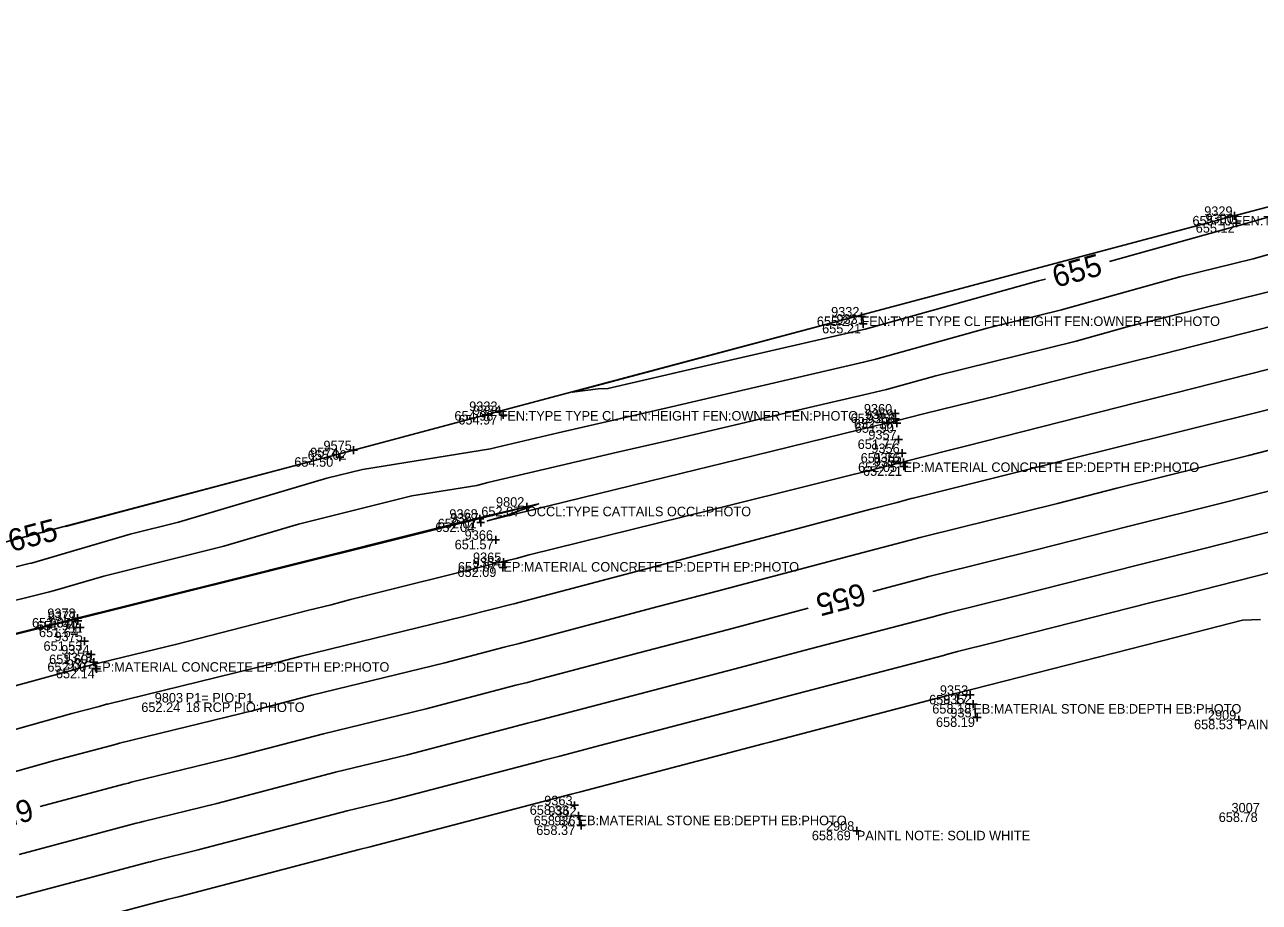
# Model space of a CAD drawing. Extents: x 2129350 to 2137777, y 657588 to 659885.
# Drawn here: x 2134886.7 to 2135042.3, y 659276.9 to 659387.5 of the extents above; entities that cross this region are included whole.
import ezdxf

# ---------------------------------------------------------------- set-up
doc = ezdxf.new("R2010")
doc.units = 0
for name, color, linetype in [('DT_X_Contour_Major', 7, 'Continuous'), ('DT_X_Contour_Minor', 7, 'Continuous'), ('DT_X_TIN_Hull', 7, 'Continuous'), ('SV_X_Occupation_Line', 7, 'Continuous'), ('SV_X_Shot_Marker', 7, 'Continuous'), ('SV_X_Text_Comment', 7, 'Continuous'), ('SV_X_Text_Description', 7, 'Continuous'), ('SV_X_Text_Elevation', 7, 'Continuous'), ('SV_X_Text_Name', 7, 'Continuous')]:
    doc.layers.add(name, color=color, linetype=linetype)

msp = doc.modelspace()

# ---------------------------------------------------------------- linework, layer by layer
at = {"layer": 'DT_X_Contour_Major'}
for points in [[(2135023.44, 659357.67), (2135038.93, 659361.98), (2135039.61, 659362.15), (2135045.43, 659363.82), (2135045.58, 659363.86), (2135065.07, 659369.45), (2135063.64, 659369.26), (2135073.05, 659371.7), (2135093.53, 659377.48), (2135112.25, 659382.86), (2135116.4, 659384), (2135116.57, 659384.05), (2135116.88, 659384.13)], [(2134993, 659351.14), (2134955.69, 659341.19), (2134958.98, 659341.59), (2134960.2, 659341.64), (2134968.17, 659343.48), (2134968.53, 659343.56), (2134992.41, 659349.08), (2134992.63, 659349.13), (2135014.5, 659355.21), (2135015.35, 659355.42)], [(2134993.58, 659316.07), (2134999.59, 659317.65), (2135000.67, 659317.93), (2135001.48, 659318.15), (2135014.19, 659321.31), (2135025.73, 659324.25), (2135038.24, 659327.36), (2135049.98, 659330.36), (2135050.95, 659330.6), (2135054.16, 659331.4), (2135066.05, 659334.92), (2135078.17, 659338.4), (2135089.97, 659341.89), (2135090.16, 659341.94)], [(2134891.83, 659324.24), (2134920.47, 659331.85)], [(2134888.63, 659288.94), (2134899.19, 659291.75), (2134899.77, 659291.91), (2134900.12, 659292), (2134913.21, 659295.2), (2134924.37, 659298.12), (2134937.3, 659301.28), (2134948.61, 659304.24), (2134950.05, 659304.59), (2134951.25, 659304.91), (2134964.1, 659308.32), (2134975.42, 659311.28), (2134985.45, 659313.94)]]:
    msp.add_lwpolyline(points, dxfattribs=at)
at = {"layer": 'DT_X_Contour_Minor'}
for points in [[(2134880.29, 659317.84), (2134887.25, 659319.57), (2134887.53, 659319.63), (2134899.97, 659323.27), (2134906.06, 659324.79), (2134924.79, 659330.32), (2134929.29, 659331.44), (2134945.4, 659334.03), (2134946.09, 659334.2), (2134953.94, 659336.04), (2134968.21, 659339.33), (2134977.06, 659341.41), (2134992.44, 659344.96), (2134993.98, 659345.32), (2135008.02, 659349.23), (2135017.4, 659351.55), (2135032.29, 659355.7), (2135041.54, 659357.98), (2135045.22, 659359.04)], [(2135043.47, 659353.82), (2135025.66, 659349.41), (2135019.24, 659347.62), (2135001.54, 659343.24), (2134995.33, 659341.52), (2134992.48, 659340.85), (2134985.59, 659339.26), (2134968.25, 659335.19), (2134961.4, 659333.61), (2134945.09, 659329.78), (2134943.67, 659329.43), (2134935.48, 659328.11), (2134921.22, 659324.55), (2134911.79, 659321.76), (2134896.65, 659317.98), (2134890.44, 659316.17), (2134889.82, 659316.01), (2134874.38, 659312.18)], [(2135051.57, 659351.46), (2135042.27, 659349.1), (2135030.07, 659345.99), (2135021.08, 659343.74), (2135008.37, 659340.5), (2134999.97, 659338.43), (2134996.52, 659337.55), (2134992.03, 659336.46), (2134976.46, 659332.65), (2134969.57, 659330.98), (2134948.46, 659325.81), (2134948.06, 659325.71), (2134945.02, 659324.96), (2134947.27, 659325.61), (2134951.47, 659327.1), (2134944.09, 659325.37), (2134941.93, 659324.83), (2134941.68, 659324.79), (2134917.66, 659318.78), (2134917.53, 659318.74), (2134898.67, 659314.03), (2134893.43, 659312.72), (2134893.34, 659312.7), (2134892.41, 659312.47), (2134891.94, 659312.35), (2134891.42, 659312.22), (2134868.47, 659306.52)], [(2134881.64, 659303.12), (2134895.16, 659306.79), (2134895.5, 659306.89), (2134897.7, 659307.44), (2134905.88, 659309.43), (2134922.52, 659313.7), (2134925.32, 659314.37), (2134927.76, 659315.05), (2134946.81, 659319.78), (2134948.62, 659320.23), (2134950.29, 659320.66), (2134972.91, 659326.27), (2134974.45, 659326.66), (2134997.21, 659332.31), (2134997.47, 659332.38), (2135003.27, 659333.86), (2135005.26, 659334.36), (2135026.9, 659339.87), (2135031.62, 659341.07), (2135050.43, 659345.86)], [(2134872.04, 659294.86), (2134892.65, 659300.66), (2134896.09, 659301.57), (2134897.01, 659301.83), (2134897.12, 659301.86), (2134917.86, 659306.92), (2134921.39, 659307.85), (2134942.02, 659312.89), (2134945.67, 659313.84), (2134947.97, 659314.41), (2134948.36, 659314.51), (2134969.02, 659319.98), (2134972.52, 659320.9), (2134993.34, 659326.42), (2134996.68, 659327.29), (2134998.45, 659327.76), (2134998.68, 659327.82), (2135019.52, 659333.01), (2135022.94, 659333.88), (2135043.68, 659339.05)], [(2134873.57, 659290), (2134890.43, 659294.75), (2134897.64, 659296.66), (2134898.39, 659296.87), (2134898.62, 659296.93), (2134915.54, 659301.06), (2134922.88, 659302.99), (2134939.66, 659307.08), (2134947.14, 659309.04), (2134949.01, 659309.5), (2134949.8, 659309.71), (2134966.56, 659314.15), (2134973.97, 659316.09), (2134990.8, 659320.55), (2134998.14, 659322.47), (2134999.56, 659322.85), (2135000.08, 659322.98), (2135016.86, 659327.16), (2135024.34, 659329.07), (2135040.96, 659333.21), (2135048.59, 659335.15)], [(2134886, 659282.92), (2134900.74, 659286.83), (2134901.16, 659286.95), (2134901.62, 659287.07), (2134910.89, 659289.34), (2134925.85, 659293.26), (2134934.94, 659295.47), (2134950.08, 659299.44), (2134951.08, 659299.69), (2134952.69, 659300.11), (2134961.65, 659302.48), (2134976.87, 659306.47), (2134985.71, 659308.81), (2135001.05, 659312.82), (2135001.79, 659313.02), (2135002.88, 659313.31), (2135011.53, 659315.46), (2135027.13, 659319.43), (2135035.52, 659321.52), (2135051.37, 659325.56)], [(2134883.78, 659277.01), (2134902.3, 659281.92), (2134902.54, 659281.99), (2134903.13, 659282.15), (2134908.57, 659283.47), (2134927.34, 659288.39), (2134932.58, 659289.67), (2134951.56, 659294.64), (2134952.12, 659294.78), (2134954.14, 659295.31), (2134959.19, 659296.65), (2134978.32, 659301.66), (2134983.17, 659302.94), (2135002.51, 659308), (2135002.9, 659308.11), (2135004.28, 659308.47), (2135008.86, 659309.61), (2135028.52, 659314.62), (2135032.79, 659315.68), (2135052.76, 659320.77)], [(2134881.56, 659271.1), (2134903.85, 659277.01), (2134903.92, 659277.03), (2134904.63, 659277.22), (2134906.24, 659277.61), (2134928.83, 659283.53), (2134930.22, 659283.87), (2134953.03, 659289.84), (2134953.16, 659289.87), (2134955.58, 659290.51), (2134956.73, 659290.81), (2134979.78, 659296.85), (2134980.63, 659297.07), (2135003.97, 659303.18), (2135004.01, 659303.19), (2135005.68, 659303.63), (2135006.2, 659303.76), (2135029.92, 659309.8), (2135030.07, 659309.84), (2135040.21, 659312.42), (2135042.46, 659312.51)]]:
    msp.add_lwpolyline(points, dxfattribs=at)
at = {"layer": 'DT_X_TIN_Hull'}
msp.add_lwpolyline([(2135530.59, 659503.78), (2135475.39, 659489.05), (2135416.67, 659473.77), (2135375.74, 659461.35), (2135332.28, 659448.99), (2135282.8, 659433.85), (2135234.45, 659419.66), (2135187.99, 659405.62), (2135140.1, 659391.95), (2135093.39, 659377.69), (2135039.16, 659363.4), (2134946.54, 659338.8), (2134928.12, 659333.86), (2134885.43, 659322.6), (2134839.28, 659310.17), (2134788.72, 659297.4), (2134742.32, 659285.27), (2134695.66, 659270.22), (2134671.45, 659264.13), (2134637.39, 659257.64), (2134592.77, 659246.33), (2134552.01, 659235.92), (2134498.13, 659222.44), (2134448.36, 659209.51)], dxfattribs=at)
at = {"layer": 'SV_X_Occupation_Line'}
msp.add_lwpolyline([(2134406.75, 659176.4), (2134469.4, 659192.65), (2134470.91, 659203.28), (2134565.45, 659226.72), (2134662.6, 659252.21), (2134757.72, 659277.68), (2134838.71, 659299.01), (2134949.99, 659326.74)], dxfattribs=at)
at = {"layer": 'SV_X_Shot_Marker'}
for p, q in [((2135038.67, 659363.4), (2135039.67, 659363.4)), ((2135039.17, 659363.9), (2135039.17, 659362.9)), ((2135039.17, 659363.4), (2135039.17, 659363.4)), ((2135039.46, 659362.98), (2135039.46, 659361.98)), ((2135038.96, 659362.48), (2135039.96, 659362.48)), ((2135039.46, 659362.48), (2135039.46, 659362.48)), ((2134991.66, 659350.72), (2134992.66, 659350.72)), ((2134992.16, 659351.22), (2134992.16, 659350.22)), ((2134992.16, 659350.72), (2134992.16, 659350.72)), ((2134991.9, 659349.79), (2134992.9, 659349.79)), ((2134992.4, 659350.29), (2134992.4, 659349.29)), ((2134992.4, 659349.79), (2134992.4, 659349.79)), ((2134946.04, 659338.8), (2134947.04, 659338.8)), ((2134946.52, 659338.3), (2134947.52, 659338.3)), ((2134946.54, 659339.3), (2134946.54, 659338.3)), ((2134946.54, 659338.8), (2134946.54, 659338.8)), ((2134947.02, 659338.8), (2134947.02, 659337.8)), ((2134947.02, 659338.3), (2134947.02, 659338.3)), ((2134995.9, 659338.49), (2134996.9, 659338.49)), ((2134996.4, 659338.99), (2134996.4, 659337.99)), ((2134996.4, 659338.49), (2134996.4, 659338.49)), ((2134996.44, 659338.3), (2134996.44, 659337.3)), ((2134995.94, 659337.8), (2134996.94, 659337.8)), ((2134996.12, 659337.26), (2134997.12, 659337.26)), ((2134996.44, 659337.8), (2134996.44, 659337.8)), ((2134996.62, 659337.76), (2134996.62, 659336.76)), ((2134996.62, 659337.26), (2134996.62, 659337.26)), ((2134996.34, 659335.22), (2134997.34, 659335.22)), ((2134996.84, 659335.72), (2134996.84, 659334.72)), ((2134996.84, 659335.22), (2134996.84, 659335.22)), ((2134926.43, 659333.48), (2134926.43, 659332.48)), ((2134927.62, 659333.86), (2134928.62, 659333.86)), ((2134928.12, 659334.36), (2134928.12, 659333.36)), ((2134928.12, 659333.86), (2134928.12, 659333.86)), ((2134996.79, 659333.5), (2134997.79, 659333.5)), ((2134997.29, 659334), (2134997.29, 659333)), ((2134997.29, 659333.5), (2134997.29, 659333.5)), ((2134925.93, 659332.98), (2134926.93, 659332.98)), ((2134926.43, 659332.98), (2134926.43, 659332.98)), ((2134996.98, 659332.32), (2134997.98, 659332.32)), ((2134997.02, 659331.83), (2134998.02, 659331.83)), ((2134997.48, 659332.82), (2134997.48, 659331.82)), ((2134997.48, 659332.32), (2134997.48, 659332.32)), ((2134997.52, 659332.33), (2134997.52, 659331.33)), ((2134997.52, 659331.83), (2134997.52, 659331.83)), ((2134949.99, 659327.24), (2134949.99, 659326.24)), ((2134944.05, 659325.72), (2134944.05, 659324.72)), ((2134949.49, 659326.74), (2134950.49, 659326.74)), ((2134949.99, 659326.74), (2134949.99, 659326.74)), ((2134943.55, 659325.22), (2134944.55, 659325.22)), ((2134943.67, 659324.75), (2134944.67, 659324.75)), ((2134944.05, 659325.22), (2134944.05, 659325.22)), ((2134944.17, 659325.25), (2134944.17, 659324.25)), ((2134944.17, 659324.75), (2134944.17, 659324.75)), ((2134945.56, 659322.57), (2134946.56, 659322.57)), ((2134946.06, 659323.07), (2134946.06, 659322.07)), ((2134946.06, 659322.57), (2134946.06, 659322.57)), ((2134946.53, 659319.76), (2134947.53, 659319.76)), ((2134946.98, 659319.59), (2134946.98, 659318.59)), ((2134947.03, 659320.26), (2134947.03, 659319.26)), ((2134947.03, 659319.76), (2134947.03, 659319.76)), ((2134946.48, 659319.09), (2134947.48, 659319.09)), ((2134946.98, 659319.09), (2134946.98, 659319.09)), ((2134893.34, 659313.21), (2134893.34, 659312.21)), ((2134892.84, 659312.71), (2134893.84, 659312.71)), ((2134892.9, 659312.35), (2134893.9, 659312.35)), ((2134893.34, 659312.71), (2134893.34, 659312.71)), ((2134893.4, 659312.85), (2134893.4, 659311.85)), ((2134893.4, 659312.35), (2134893.4, 659312.35)), ((2134893.67, 659312), (2134893.67, 659311)), ((2134893.17, 659311.5), (2134894.17, 659311.5)), ((2134893.67, 659311.5), (2134893.67, 659311.5)), ((2134894.23, 659310.28), (2134894.23, 659309.28)), ((2134893.73, 659309.78), (2134894.73, 659309.78)), ((2134894.23, 659309.78), (2134894.23, 659309.78)), ((2134895.06, 659308.6), (2134895.06, 659307.6)), ((2134894.56, 659308.1), (2134895.56, 659308.1)), ((2134894.89, 659307.14), (2134895.89, 659307.14)), ((2134895.06, 659308.1), (2134895.06, 659308.1)), ((2134895.39, 659307.64), (2134895.39, 659306.64)), ((2134895.39, 659307.14), (2134895.39, 659307.14)), ((2134895.26, 659306.31), (2134896.26, 659306.31)), ((2134895.76, 659306.81), (2134895.76, 659305.81)), ((2134895.76, 659306.31), (2134895.76, 659306.31)), ((2135005.36, 659303.02), (2135006.36, 659303.02)), ((2135005.86, 659303.52), (2135005.86, 659302.52)), ((2135005.86, 659303.02), (2135005.86, 659303.02)), ((2135006.26, 659302.36), (2135006.26, 659301.36)), ((2135005.76, 659301.86), (2135006.76, 659301.86)), ((2135006.26, 659301.86), (2135006.26, 659301.86)), ((2135006.74, 659300.68), (2135006.74, 659299.68)), ((2135006.24, 659300.18), (2135007.24, 659300.18)), ((2135006.74, 659300.18), (2135006.74, 659300.18)), ((2135039.23, 659299.89), (2135040.23, 659299.89)), ((2135039.73, 659300.39), (2135039.73, 659299.39)), ((2135039.73, 659299.89), (2135039.73, 659299.89)), ((2134955.51, 659289.1), (2134956.51, 659289.1)), ((2134956.01, 659289.6), (2134956.01, 659288.6)), ((2134956.01, 659289.1), (2134956.01, 659289.1)), ((2134956.51, 659288.29), (2134956.51, 659287.29)), ((2134956.01, 659287.79), (2134957.01, 659287.79)), ((2134956.51, 659287.79), (2134956.51, 659287.79)), ((2134956.83, 659287.06), (2134956.83, 659286.06)), ((2134956.33, 659286.56), (2134957.33, 659286.56)), ((2134956.83, 659286.56), (2134956.83, 659286.56)), ((2134991.08, 659285.89), (2134992.08, 659285.89)), ((2134991.58, 659286.39), (2134991.58, 659285.39)), ((2134991.58, 659285.89), (2134991.58, 659285.89))]:
    msp.add_line(p, q, dxfattribs=at)

# ---------------------------------------------------------------- texts
at = {"layer": 'DT_X_Contour_Major'}
for rotation, p in [(15.5199, (2135016.68, 659354.33)), (14.7351, (2134885.02, 659321.01)), (194.7274, (2134992.26, 659317.18)), (195.6622, (2134887.29, 659290.03))]:
    msp.add_text('655', height=2.8, rotation=rotation, dxfattribs=at).set_placement(p)
at = {"layer": 'SV_X_Text_Comment'}
for s, p in [('FEN:TYPE TYPE CL FEN:HEIGHT FEN:OWNER FEN:PHOTO', (2135039.17, 659362.2)), ('FEN:TYPE TYPE CL FEN:HEIGHT FEN:OWNER FEN:PHOTO', (2134992.16, 659349.52)), ('FEN:TYPE TYPE CL FEN:HEIGHT FEN:OWNER FEN:PHOTO', (2134946.54, 659337.6)), ('EP:MATERIAL CONCRETE EP:DEPTH EP:PHOTO', (2134997.48, 659331.12)), ('OCCL:TYPE CATTAILS OCCL:PHOTO', (2134949.99, 659325.54)), ('EP:MATERIAL CONCRETE EP:DEPTH EP:PHOTO', (2134947.03, 659318.56)), ('EP:MATERIAL CONCRETE EP:DEPTH EP:PHOTO', (2134895.39, 659305.94)), ('18 RCP PIO:PHOTO', (2134906.99, 659300.86)), ('EB:MATERIAL STONE EB:DEPTH EB:PHOTO', (2135006.26, 659300.66)), ('PAINTL NOTE: SOLID WHITE', (2135039.73, 659298.69)), ('EB:MATERIAL STONE EB:DEPTH EB:PHOTO', (2134956.51, 659286.59)), ('PAINTL NOTE: SOLID WHITE', (2134991.58, 659284.69))]:
    msp.add_text(s, height=1.2, dxfattribs=at).set_placement(p)
at = {"layer": 'SV_X_Text_Description'}
msp.add_text('P1= PIO:P1', height=1.2, dxfattribs=at).set_placement((2134906.99, 659302.06))
at = {"layer": 'SV_X_Text_Elevation'}
for s, p in [('655.10', (2135033.89, 659362.2)), ('655.12', (2135034.3, 659361.28)), ('655.27', (2134986.54, 659349.52)), ('655.21', (2134987.21, 659348.59)), ('654.98', (2134940.86, 659337.6)), ('654.97', (2134941.35, 659337.1)), ('652.25', (2134990.8, 659337.29)), ('652.16', (2134991.21, 659336.6)), ('651.90', (2134991.33, 659336.06)), ('651.77', (2134991.69, 659334.02)), ('655.02', (2134922.37, 659332.66)), ('651.76', (2134992.07, 659332.3)), ('654.50', (2134920.68, 659331.78)), ('652.05', (2134991.74, 659331.12)), ('652.21', (2134992.36, 659330.63)), ('652.07', (2134944.25, 659325.54)), ('652.04', (2134938.45, 659323.55)), ('652.01', (2134938.75, 659324.02)), ('651.57', (2134940.89, 659321.37)), ('652.07', (2134941.29, 659318.56)), ('652.09', (2134941.24, 659317.89)), ('652.04', (2134887.61, 659311.51)), ('651.94', (2134888.22, 659311.15)), ('651.64', (2134888.49, 659310.3)), ('651.53', (2134889.06, 659308.58)), ('652.00', (2134889.55, 659305.94)), ('651.60', (2134889.77, 659306.9)), ('652.14', (2134890.62, 659305.11)), ('658.17', (2135000.69, 659301.82)), ('652.24', (2134901.39, 659300.86)), ('658.18', (2135001.09, 659300.66)), ('658.19', (2135001.56, 659298.98)), ('658.53', (2135034.09, 659298.69)), ('658.33', (2134950.35, 659287.9)), ('658.78', (2135037.2, 659287)), ('658.37', (2134950.85, 659286.59)), ('658.37', (2134951.17, 659285.36)), ('658.69', (2134985.91, 659284.69))]:
    msp.add_text(s, height=1.2, dxfattribs=at).set_placement(p)
at = {"layer": 'SV_X_Text_Name'}
for s, p in [('9329', (2135035.37, 659363.4)), ('9330', (2135035.53, 659362.48)), ('9332', (2134988.34, 659350.72)), ('9331', (2134989.01, 659349.79)), ('9333', (2134942.72, 659338.8)), ('9334', (2134943.2, 659338.3)), ('9360', (2134992.47, 659338.49)), ('9359', (2134992.62, 659337.8)), ('9358', (2134992.81, 659337.26)), ('9357', (2134993.03, 659335.22)), ('9575', (2134924.35, 659333.86)), ('9574', (2134922.67, 659332.98)), ('9356', (2134993.41, 659333.5)), ('9355', (2134993.67, 659332.32)), ('9354', (2134993.73, 659331.83)), ('9802', (2134946.1, 659326.74)), ('9368', (2134940.22, 659325.22)), ('9367', (2134940.35, 659324.75)), ('9366', (2134942.15, 659322.57)), ('9365', (2134943.2, 659319.76)), ('9364', (2134943.16, 659319.09)), ('9378', (2134889.54, 659312.71)), ('9377', (2134889.61, 659312.35)), ('9376', (2134889.81, 659311.5)), ('9375', (2134890.44, 659309.78)), ('9374', (2134891.29, 659308.1)), ('9373', (2134891.6, 659307.14)), ('9372', (2134891.98, 659306.31)), ('9353', (2135002.05, 659303.02)), ('9803', (2134903.08, 659302.06)), ('9352', (2135002.46, 659301.86)), ('9351', (2135003.37, 659300.18)), ('2909', (2135035.84, 659299.89)), ('9363', (2134952.18, 659289.1)), ('9362', (2134952.7, 659287.79)), ('3007', (2135038.81, 659288.2)), ('9361', (2134953.44, 659286.56)), ('2908', (2134987.69, 659285.89))]:
    msp.add_text(s, height=1.2, dxfattribs=at).set_placement(p)

doc.saveas('drawing.dxf')
